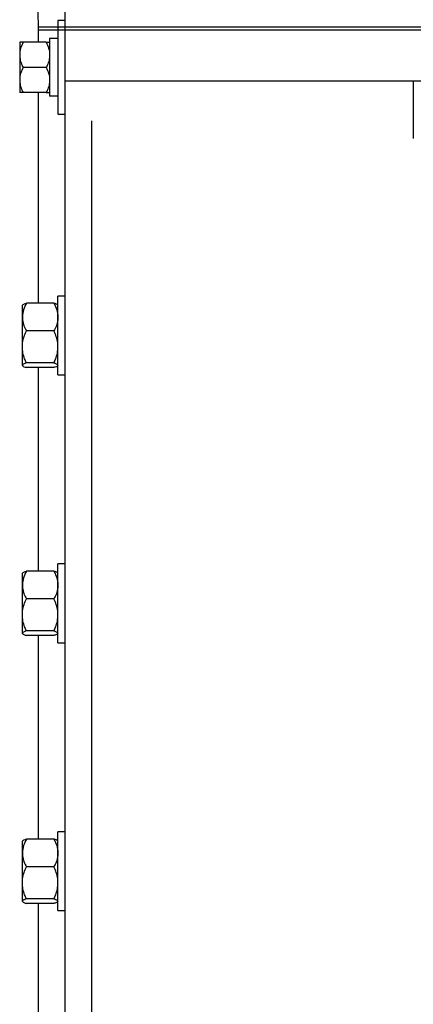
# Model space of a CAD drawing. Header units: inches. Extents: x 170 to 284, y 215 to 248.
# Tile 694 of 1056: x 226.912 to 227.164, y 223.78 to 224.409. Entities that reach past the tile are written whole.
import ezdxf

# ---------------------------------------------------------------- set-up
doc = ezdxf.new("R2010")
doc.units = ezdxf.units.IN
doc.header["$LTSCALE"] = 0.25
doc.header["$MEASUREMENT"] = 0
doc.layers.add('RH FRONT OF HOOD', color=7, linetype='Continuous')

msp = doc.modelspace()

# ---------------------------------------------------------------- linework, layer by layer
at = {"layer": 'RH FRONT OF HOOD'}
for p, q in [((226.92392, 224.39478), (226.9238, 224.45638)), ((226.94105, 220.1328), (226.94105, 224.45638)), ((231.43542, 224.40453), (226.92413, 224.40453)), ((226.94105, 224.40868), (226.93646, 224.40868)), ((226.93646, 224.40868), (226.93646, 224.34876)), ((231.43542, 224.40243), (226.92413, 224.40243)), ((226.93646, 224.39719), (226.93112, 224.39719)), ((226.93112, 224.39719), (226.93112, 224.3603)), ((226.91197, 224.39478), (226.91197, 224.38675)), ((226.92898, 224.39478), (226.91411, 224.39478)), ((226.91197, 224.38675), (226.91197, 224.37069)), ((226.92898, 224.37872), (226.91411, 224.37872)), ((226.91197, 224.37069), (226.91197, 224.36266)), ((226.94105, 224.37016), (231.43542, 224.37016)), ((227.16361, 224.37016), (227.16361, 224.33325)), ((226.92898, 224.36266), (226.91411, 224.36266)), ((226.92392, 224.22806), (226.92392, 224.36266)), ((226.93646, 224.3603), (226.93112, 224.3603)), ((226.93646, 224.34876), (226.94105, 224.34876)), ((226.95817, 220.1328), (226.95817, 224.34448)), ((226.93389, 224.22806), (226.91625, 224.22806)), ((226.94105, 224.23266), (226.93646, 224.23266)), ((226.93646, 224.18236), (226.93646, 224.23266)), ((226.91388, 224.22699), (226.91369, 224.22677)), ((226.91369, 224.21923), (226.91369, 224.22677)), ((226.93646, 224.22677), (226.93626, 224.22699)), ((226.91369, 224.20013), (226.91369, 224.21923)), ((226.93389, 224.21041), (226.91625, 224.21041)), ((226.91369, 224.18841), (226.91369, 224.20013)), ((226.93389, 224.18986), (226.91625, 224.18986)), ((226.91369, 224.18825), (226.91369, 224.18841)), ((226.91369, 224.18825), (226.91388, 224.18803)), ((226.93389, 224.18697), (226.91625, 224.18697)), ((226.92392, 224.05685), (226.92392, 224.18697)), ((226.93626, 224.18803), (226.93646, 224.18825)), ((226.93646, 224.18236), (226.94105, 224.18236)), ((226.94105, 224.06146), (226.93646, 224.06146)), ((226.93646, 224.01116), (226.93646, 224.06146)), ((226.91388, 224.05579), (226.91369, 224.05557)), ((226.91369, 224.04802), (226.91369, 224.05557)), ((226.93389, 224.05685), (226.91625, 224.05685)), ((226.93646, 224.05557), (226.93626, 224.05579)), ((226.91369, 224.02893), (226.91369, 224.04802)), ((226.93389, 224.0392), (226.91625, 224.0392)), ((226.91369, 224.01721), (226.91369, 224.02893)), ((226.91369, 224.01704), (226.91369, 224.01721)), ((226.91369, 224.01704), (226.91388, 224.01682)), ((226.93389, 224.01866), (226.91625, 224.01866)), ((226.93389, 224.01576), (226.91625, 224.01576)), ((226.92392, 223.88564), (226.92392, 224.01576)), ((226.93626, 224.01682), (226.93646, 224.01704)), ((226.93646, 224.01116), (226.94105, 224.01116)), ((226.94105, 223.89025), (226.93646, 223.89025)), ((226.93646, 223.83995), (226.93646, 223.89025)), ((226.91388, 223.88458), (226.91369, 223.88436)), ((226.91369, 223.87682), (226.91369, 223.88436)), ((226.93389, 223.88564), (226.91625, 223.88564)), ((226.93646, 223.88436), (226.93626, 223.88458)), ((226.91369, 223.85772), (226.91369, 223.87682)), ((226.93389, 223.86799), (226.91625, 223.86799)), ((226.91369, 223.846), (226.91369, 223.85772)), ((226.91369, 223.84584), (226.91369, 223.846)), ((226.91369, 223.84584), (226.91388, 223.84562)), ((226.93389, 223.84745), (226.91625, 223.84745)), ((226.93389, 223.84455), (226.91625, 223.84455)), ((226.92392, 223.71444), (226.92392, 223.84455)), ((226.93626, 223.84562), (226.93646, 223.84584)), ((226.93646, 223.83995), (226.94105, 223.83995))]:
    msp.add_line(p, q, dxfattribs=at)
for points, knots in [([(226.91411, 224.39478), (226.91355, 224.39353), (226.91241, 224.39098), (226.91198, 224.38821), (226.91197, 224.38678), (226.91197, 224.38675)], [0, 0, 0, 0, 0.484546, 0.986748, 1, 1, 1, 1]), ([(226.91411, 224.39478), (226.9138, 224.39478), (226.91304, 224.39478), (226.91218, 224.39478), (226.91204, 224.39478), (226.91197, 224.39478)], [0, 0, 0, 0, 0.265445, 0.628073, 1, 1, 1, 1]), ([(226.92898, 224.39478), (226.92954, 224.39353), (226.93068, 224.39098), (226.93111, 224.38821), (226.93112, 224.38678), (226.93112, 224.38675)], [0, 0, 0, 0, 0.4845461, 0.9867483, 1, 1, 1, 1]), ([(226.92898, 224.39478), (226.92929, 224.39478), (226.93005, 224.39478), (226.93091, 224.39478), (226.93105, 224.39478), (226.93112, 224.39478)], [0, 0, 0, 0, 0.265445, 0.628073, 1, 1, 1, 1]), ([(226.91197, 224.38675), (226.91206, 224.38562), (226.91222, 224.38333), (226.91318, 224.38067), (226.91391, 224.37916), (226.91411, 224.37872)], [0, 0, 0, 0, 0.406635, 0.827972, 1, 1, 1, 1]), ([(226.93112, 224.38675), (226.93103, 224.38562), (226.93087, 224.38333), (226.92991, 224.38067), (226.92918, 224.37916), (226.92898, 224.37872)], [0, 0, 0, 0, 0.406635, 0.827972, 1, 1, 1, 1]), ([(226.91411, 224.37872), (226.91355, 224.37747), (226.91241, 224.37492), (226.91198, 224.37215), (226.91197, 224.37072), (226.91197, 224.37069)], [0, 0, 0, 0, 0.484546, 0.986748, 1, 1, 1, 1]), ([(226.92898, 224.37872), (226.92954, 224.37747), (226.93068, 224.37492), (226.93111, 224.37215), (226.93112, 224.37072), (226.93112, 224.37069)], [0, 0, 0, 0, 0.484546, 0.986748, 1, 1, 1, 1]), ([(226.91197, 224.37069), (226.91206, 224.36956), (226.91222, 224.36727), (226.91318, 224.36461), (226.91391, 224.3631), (226.91411, 224.36266)], [0, 0, 0, 0, 0.406635, 0.827972, 1, 1, 1, 1]), ([(226.93112, 224.37069), (226.93103, 224.36956), (226.93087, 224.36727), (226.92991, 224.36461), (226.92918, 224.3631), (226.92898, 224.36266)], [0, 0, 0, 0, 0.406635, 0.827972, 1, 1, 1, 1]), ([(226.91411, 224.36266), (226.9138, 224.36266), (226.91304, 224.36266), (226.91218, 224.36266), (226.91204, 224.36266), (226.91197, 224.36266)], [0, 0, 0, 0, 0.265445, 0.628073, 1, 1, 1, 1]), ([(226.92898, 224.36266), (226.92929, 224.36266), (226.93005, 224.36266), (226.93091, 224.36266), (226.93105, 224.36266), (226.93112, 224.36266)], [0, 0, 0, 0, 0.265445, 0.628073, 1, 1, 1, 1]), ([(226.91625, 224.22806), (226.91558, 224.22668), (226.91421, 224.22389), (226.91369, 224.22084), (226.91369, 224.21927), (226.91369, 224.21923)], [0, 0, 0, 0, 0.484341, 0.986328, 1, 1, 1, 1]), ([(226.91395, 224.22694), (226.914, 224.22703), (226.91418, 224.22733), (226.91514, 224.2277), (226.916, 224.22798), (226.91625, 224.22806)], [0, 0, 0, 0, 0.237471, 0.77815, 1, 1, 1, 1]), ([(226.93389, 224.22806), (226.93456, 224.22668), (226.93594, 224.22389), (226.93645, 224.22084), (226.93646, 224.21927), (226.93646, 224.21923)], [0, 0, 0, 0, 0.484341, 0.986328, 1, 1, 1, 1]), ([(226.9362, 224.22694), (226.93614, 224.22703), (226.93597, 224.22733), (226.935, 224.2277), (226.93414, 224.22798), (226.93389, 224.22806)], [0, 0, 0, 0, 0.237471, 0.77815, 1, 1, 1, 1]), ([(226.91369, 224.21923), (226.91378, 224.218), (226.91398, 224.21548), (226.91513, 224.21256), (226.916, 224.21089), (226.91625, 224.21041)], [0, 0, 0, 0, 0.406291, 0.827266, 1, 1, 1, 1]), ([(226.93646, 224.21923), (226.93636, 224.218), (226.93616, 224.21548), (226.93501, 224.21256), (226.93414, 224.21089), (226.93389, 224.21041)], [0, 0, 0, 0, 0.4062906, 0.8272664, 1, 1, 1, 1]), ([(226.91369, 224.20013), (226.91369, 224.20037), (226.91371, 224.20191), (226.91413, 224.20478), (226.91516, 224.20795), (226.91598, 224.2098), (226.91625, 224.21041)], [0, 0, 0, 0, 0.066532, 0.435283, 0.814551, 1, 1, 1, 1]), ([(226.93646, 224.20013), (226.93645, 224.20037), (226.93644, 224.20191), (226.93601, 224.20478), (226.93499, 224.20795), (226.93416, 224.2098), (226.93389, 224.21041)], [0, 0, 0, 0, 0.066532, 0.435283, 0.814551, 1, 1, 1, 1]), ([(226.91625, 224.18986), (226.91587, 224.19073), (226.91497, 224.19279), (226.91393, 224.19622), (226.91377, 224.19882), (226.91369, 224.20013)], [0, 0, 0, 0, 0.26546, 0.628076, 1, 1, 1, 1]), ([(226.93389, 224.18986), (226.93427, 224.19073), (226.93517, 224.19279), (226.93621, 224.19622), (226.93638, 224.19882), (226.93646, 224.20013)], [0, 0, 0, 0, 0.26546, 0.628076, 1, 1, 1, 1]), ([(226.91625, 224.18986), (226.91558, 224.18964), (226.91421, 224.18918), (226.91369, 224.18868), (226.91369, 224.18842), (226.91369, 224.18841)], [0, 0, 0, 0, 0.484341, 0.986328, 1, 1, 1, 1]), ([(226.93389, 224.18986), (226.93456, 224.18964), (226.93594, 224.18918), (226.93645, 224.18868), (226.93646, 224.18842), (226.93646, 224.18841)], [0, 0, 0, 0, 0.484341, 0.986328, 1, 1, 1, 1]), ([(226.91369, 224.18841), (226.91378, 224.18821), (226.91398, 224.1878), (226.91513, 224.18732), (226.916, 224.18705), (226.91625, 224.18697)], [0, 0, 0, 0, 0.406291, 0.827266, 1, 1, 1, 1]), ([(226.9362, 224.18809), (226.93614, 224.18799), (226.93597, 224.18769), (226.935, 224.18732), (226.93414, 224.18705), (226.93389, 224.18697)], [0, 0, 0, 0, 0.237471, 0.77815, 1, 1, 1, 1]), ([(226.91625, 224.05685), (226.91558, 224.05548), (226.91421, 224.05268), (226.91369, 224.04963), (226.91369, 224.04807), (226.91369, 224.04802)], [0, 0, 0, 0, 0.484341, 0.986328, 1, 1, 1, 1]), ([(226.91395, 224.05573), (226.914, 224.05582), (226.91418, 224.05612), (226.91514, 224.0565), (226.916, 224.05677), (226.91625, 224.05685)], [0, 0, 0, 0, 0.237471, 0.77815, 1, 1, 1, 1]), ([(226.93389, 224.05685), (226.93456, 224.05548), (226.93594, 224.05268), (226.93645, 224.04963), (226.93646, 224.04807), (226.93646, 224.04802)], [0, 0, 0, 0, 0.484341, 0.986328, 1, 1, 1, 1]), ([(226.9362, 224.05573), (226.93614, 224.05582), (226.93597, 224.05612), (226.935, 224.0565), (226.93414, 224.05677), (226.93389, 224.05685)], [0, 0, 0, 0, 0.237471, 0.77815, 1, 1, 1, 1]), ([(226.91369, 224.04802), (226.91378, 224.04679), (226.91398, 224.04427), (226.91513, 224.04135), (226.916, 224.03968), (226.91625, 224.0392)], [0, 0, 0, 0, 0.406291, 0.827266, 1, 1, 1, 1]), ([(226.93646, 224.04802), (226.93636, 224.04679), (226.93616, 224.04427), (226.93501, 224.04135), (226.93414, 224.03968), (226.93389, 224.0392)], [0, 0, 0, 0, 0.4062906, 0.8272664, 1, 1, 1, 1]), ([(226.91369, 224.02893), (226.91369, 224.02916), (226.91371, 224.0307), (226.91413, 224.03357), (226.91516, 224.03675), (226.91598, 224.03859), (226.91625, 224.0392)], [0, 0, 0, 0, 0.066532, 0.435283, 0.814551, 1, 1, 1, 1]), ([(226.93646, 224.02893), (226.93645, 224.02916), (226.93644, 224.0307), (226.93601, 224.03357), (226.93499, 224.03675), (226.93416, 224.03859), (226.93389, 224.0392)], [0, 0, 0, 0, 0.066532, 0.435283, 0.814551, 1, 1, 1, 1]), ([(226.91625, 224.01866), (226.91587, 224.01953), (226.91497, 224.02158), (226.91393, 224.02501), (226.91377, 224.02761), (226.91369, 224.02893)], [0, 0, 0, 0, 0.26546, 0.628076, 1, 1, 1, 1]), ([(226.93389, 224.01866), (226.93427, 224.01953), (226.93517, 224.02158), (226.93621, 224.02501), (226.93638, 224.02761), (226.93646, 224.02893)], [0, 0, 0, 0, 0.26546, 0.628076, 1, 1, 1, 1]), ([(226.91625, 224.01866), (226.91558, 224.01843), (226.91421, 224.01797), (226.91369, 224.01747), (226.91369, 224.01722), (226.91369, 224.01721)], [0, 0, 0, 0, 0.484341, 0.986328, 1, 1, 1, 1]), ([(226.91369, 224.01721), (226.91378, 224.01701), (226.91398, 224.01659), (226.91513, 224.01611), (226.916, 224.01584), (226.91625, 224.01576)], [0, 0, 0, 0, 0.406291, 0.827266, 1, 1, 1, 1]), ([(226.93389, 224.01866), (226.93456, 224.01843), (226.93594, 224.01797), (226.93645, 224.01747), (226.93646, 224.01722), (226.93646, 224.01721)], [0, 0, 0, 0, 0.484341, 0.986328, 1, 1, 1, 1]), ([(226.9362, 224.01688), (226.93614, 224.01679), (226.93597, 224.01649), (226.935, 224.01611), (226.93414, 224.01584), (226.93389, 224.01576)], [0, 0, 0, 0, 0.237471, 0.77815, 1, 1, 1, 1]), ([(226.91625, 223.88564), (226.91558, 223.88427), (226.91421, 223.88148), (226.91369, 223.87842), (226.91369, 223.87686), (226.91369, 223.87682)], [0, 0, 0, 0, 0.484341, 0.986328, 1, 1, 1, 1]), ([(226.91395, 223.88452), (226.914, 223.88462), (226.91418, 223.88492), (226.91514, 223.88529), (226.916, 223.88556), (226.91625, 223.88564)], [0, 0, 0, 0, 0.237471, 0.77815, 1, 1, 1, 1]), ([(226.93389, 223.88564), (226.93456, 223.88427), (226.93594, 223.88148), (226.93645, 223.87842), (226.93646, 223.87686), (226.93646, 223.87682)], [0, 0, 0, 0, 0.484341, 0.986328, 1, 1, 1, 1]), ([(226.9362, 223.88452), (226.93614, 223.88462), (226.93597, 223.88492), (226.935, 223.88529), (226.93414, 223.88556), (226.93389, 223.88564)], [0, 0, 0, 0, 0.237471, 0.77815, 1, 1, 1, 1]), ([(226.91369, 223.87682), (226.91378, 223.87558), (226.91398, 223.87307), (226.91513, 223.87014), (226.916, 223.86848), (226.91625, 223.86799)], [0, 0, 0, 0, 0.406291, 0.827266, 1, 1, 1, 1]), ([(226.93646, 223.87682), (226.93636, 223.87558), (226.93616, 223.87307), (226.93501, 223.87014), (226.93414, 223.86848), (226.93389, 223.86799)], [0, 0, 0, 0, 0.406291, 0.827266, 1, 1, 1, 1]), ([(226.91369, 223.85772), (226.91369, 223.85796), (226.91371, 223.8595), (226.91413, 223.86237), (226.91516, 223.86554), (226.91598, 223.86739), (226.91625, 223.86799)], [0, 0, 0, 0, 0.066532, 0.435283, 0.814551, 1, 1, 1, 1]), ([(226.93646, 223.85772), (226.93645, 223.85796), (226.93644, 223.8595), (226.93601, 223.86237), (226.93499, 223.86554), (226.93416, 223.86739), (226.93389, 223.86799)], [0, 0, 0, 0, 0.066532, 0.435283, 0.814551, 1, 1, 1, 1]), ([(226.91625, 223.84745), (226.91587, 223.84832), (226.91497, 223.85038), (226.91393, 223.85381), (226.91377, 223.8564), (226.91369, 223.85772)], [0, 0, 0, 0, 0.26546, 0.628076, 1, 1, 1, 1]), ([(226.93389, 223.84745), (226.93427, 223.84832), (226.93517, 223.85038), (226.93621, 223.85381), (226.93638, 223.8564), (226.93646, 223.85772)], [0, 0, 0, 0, 0.26546, 0.628076, 1, 1, 1, 1]), ([(226.91625, 223.84745), (226.91558, 223.84722), (226.91421, 223.84677), (226.91369, 223.84627), (226.91369, 223.84601), (226.91369, 223.846)], [0, 0, 0, 0, 0.484341, 0.986328, 1, 1, 1, 1]), ([(226.91369, 223.846), (226.91378, 223.8458), (226.91398, 223.84539), (226.91513, 223.84491), (226.916, 223.84463), (226.91625, 223.84455)], [0, 0, 0, 0, 0.406291, 0.827266, 1, 1, 1, 1]), ([(226.93389, 223.84745), (226.93456, 223.84722), (226.93594, 223.84677), (226.93645, 223.84627), (226.93646, 223.84601), (226.93646, 223.846)], [0, 0, 0, 0, 0.484341, 0.986328, 1, 1, 1, 1]), ([(226.9362, 223.84567), (226.93614, 223.84558), (226.93597, 223.84528), (226.935, 223.84491), (226.93414, 223.84463), (226.93389, 223.84455)], [0, 0, 0, 0, 0.237471, 0.77815, 1, 1, 1, 1])]:
    msp.add_open_spline(points, degree=3, knots=knots, dxfattribs=at)

doc.saveas('drawing.dxf')
